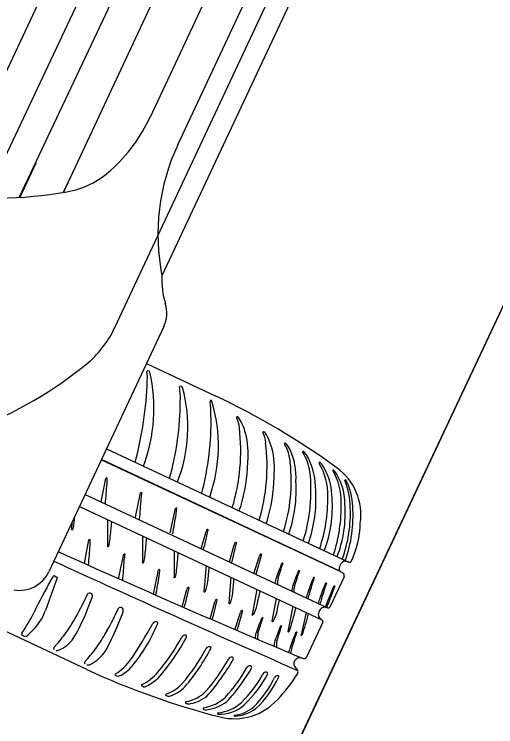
# Model space of a CAD drawing. Extents: x 14104283 to 14129344, y 8637090 to 8673339.
# Drawn here: x 14118395.98 to 14118400.96, y 8668238.74 to 8668246.12 of the extents above; entities that cross this region are included whole.
import ezdxf

# ---------------------------------------------------------------- set-up
doc = ezdxf.new("R2010")
doc.units = 0
for name, color, linetype in [('Cell', 7, 'Continuous'), ('Default', 7, 'Continuous'), ('Terrain', 7, 'Continuous')]:
    doc.layers.add(name, color=color, linetype=linetype)

msp = doc.modelspace()

# ---------------------------------------------------------------- linework, layer by layer
at = {"layer": 'Cell'}
for p, q in [((14118400.8771, 8668250.6074), (14118397.5068, 8668243.4134)), ((14118396.6375, 8668244.6041), (14118396.4842, 8668244.2769)), ((14118396.2026, 8668244.5796), (14118396.0367, 8668244.2255)), ((14118397.5249, 8668242.8864), (14118396.3352, 8668240.3469)), ((14118397.3459, 8668242.5045), (14118398.0568, 8668242.1714)), ((14118397.37, 8668242.4273), (14118397.37, 8668242.4273)), ((14118397.3814, 8668242.4144), (14118397.3814, 8668242.4144)), ((14118397.7077, 8668242.2673), (14118397.7077, 8668242.2673)), ((14118397.7198, 8668242.2559), (14118397.7198, 8668242.2559)), ((14118398.0046, 8668242.1088), (14118398.0046, 8668242.1088)), ((14118398.0113, 8668242.1251), (14118398.0113, 8668242.1251)), ((14118398.0234, 8668242.1137), (14118398.0234, 8668242.1137)), ((14118396.9328, 8668241.6226), (14118399.4496, 8668240.4436)), ((14118398.8309, 8668241.6171), (14118398.8309, 8668241.6171)), ((14118399.0191, 8668241.5303), (14118399.0191, 8668241.5303)), ((14118399.1891, 8668241.4169), (14118399.1891, 8668241.4169)), ((14118396.8788, 8668241.0716), (14118396.9249, 8668241.3151)), ((14118396.7112, 8668241.1497), (14118399.2212, 8668239.9738)), ((14118397.2315, 8668240.9128), (14118397.2855, 8668241.1649)), ((14118396.6528, 8668241.0249), (14118399.163, 8668239.8489)), ((14118397.5924, 8668240.7525), (14118397.6463, 8668241.0046)), ((14118396.5721, 8668240.8526), (14118396.5718, 8668240.7878)), ((14118396.9444, 8668240.8883), (14118396.9435, 8668240.6137)), ((14118397.9126, 8668240.5869), (14118397.9627, 8668240.7653)), ((14118397.9831, 8668240.7833), (14118397.943, 8668240.6086)), ((14118396.7283, 8668239.3355), (14118393.7567, 8668240.7276)), ((14118396.7041, 8668240.4353), (14118396.7501, 8668240.6788)), ((14118397.3057, 8668240.719), (14118397.3048, 8668240.4444)), ((14118398.819, 8668240.739), (14118398.819, 8668240.739)), ((14118398.2042, 8668240.4498), (14118398.2544, 8668240.6283)), ((14118399.023, 8668240.6434), (14118399.023, 8668240.6434)), ((14118397.0567, 8668240.2765), (14118397.1107, 8668240.5286)), ((14118397.6332, 8668240.5656), (14118397.6322, 8668240.291)), ((14118399.1875, 8668240.5664), (14118399.1875, 8668240.5664)), ((14118398.4586, 8668240.3304), (14118398.515, 8668240.5091)), ((14118399.3203, 8668240.5041), (14118399.3203, 8668240.5041)), ((14118399.4038, 8668240.465), (14118399.4038, 8668240.465)), ((14118397.9627, 8668240.4112), (14118397.9415, 8668240.1434)), ((14118399.4496, 8668240.4436), (14118399.4496, 8668240.4436)), ((14118397.4176, 8668240.1162), (14118397.4716, 8668240.3683)), ((14118399.3427, 8668240.3577), (14118399.3427, 8668240.3577)), ((14118396.4229, 8668240.2862), (14118396.3007, 8668239.9474)), ((14118396.3925, 8668240.3058), (14118396.4115, 8668240.2957)), ((14118396.4118, 8668240.2956), (14118396.4206, 8668240.2913)), ((14118398.2205, 8668240.2905), (14118398.1993, 8668240.0227)), ((14118399.3919, 8668240.2944), (14118399.2447, 8668239.9801)), ((14118397.7141, 8668239.9855), (14118397.7642, 8668240.164)), ((14118397.7846, 8668240.182), (14118397.7445, 8668240.0073)), ((14118398.49, 8668240.1642), (14118398.4403, 8668239.9045)), ((14118399.1982, 8668239.9846), (14118399.2866, 8668240.1983)), ((14118396.74, 8668240.1233), (14118396.74, 8668240.1233)), ((14118396.788, 8668240.1088), (14118396.788, 8668240.1088)), ((14118398.85, 8668240.1477), (14118398.85, 8668240.1477)), ((14118396.7373, 8668239.9609), (14118396.7822, 8668240.0735)), ((14118398.004, 8668239.8593), (14118398.0542, 8668240.0378)), ((14118398.0745, 8668240.0558), (14118398.0344, 8668239.8811)), ((14118398.6901, 8668240.0705), (14118398.6456, 8668239.8376)), ((14118398.9993, 8668240.0778), (14118398.9993, 8668240.0778)), ((14118399.123, 8668240.0198), (14118399.123, 8668240.0198)), ((14118397.0588, 8668239.9739), (14118397.0588, 8668239.9739)), ((14118397.1067, 8668239.9594), (14118397.1067, 8668239.9594)), ((14118398.3393, 8668239.9446), (14118398.2929, 8668239.7697)), ((14118398.8601, 8668239.9908), (14118398.8105, 8668239.7311)), ((14118398.8924, 8668239.9757), (14118398.8924, 8668239.9757)), ((14118399.175, 8668239.9783), (14118399.175, 8668239.9783)), ((14118397.0561, 8668239.8116), (14118397.101, 8668239.9241)), ((14118398.2625, 8668239.7479), (14118398.3189, 8668239.9266)), ((14118398.9983, 8668239.9261), (14118398.9475, 8668239.6941)), ((14118399.1298, 8668239.8817), (14118399.1298, 8668239.8817)), ((14118399.173, 8668239.827), (14118399.0033, 8668239.4648)), ((14118396.0869, 8668239.6775), (14118396.0609, 8668239.6892)), ((14118398.4725, 8668239.6579), (14118398.4725, 8668239.6579)), ((14118396.4204, 8668239.6005), (14118396.3861, 8668239.5622)), ((14118398.6673, 8668239.5752), (14118398.6673, 8668239.5752)), ((14118398.8174, 8668239.5117), (14118398.8174, 8668239.5117)), ((14118396.7392, 8668239.4512), (14118396.7049, 8668239.4128)), ((14118398.879, 8668239.3715), (14118398.9104, 8668239.3265)), ((14118397.039, 8668239.2685), (14118397.0265, 8668239.2736)), ((14118397.3129, 8668239.1578), (14118397.3004, 8668239.1629)), ((14118397.5627, 8668239.0594), (14118397.5502, 8668239.0646)), ((14118397.7679, 8668238.9805), (14118397.7554, 8668238.9857)), ((14118397.9393, 8668238.9214), (14118397.9393, 8668238.9214))]:
    msp.add_line(p, q, dxfattribs=at)
for points in [[(14118402.1924, 8668258.9788), (14118398.7397, 8668251.6088), (14118395.2869, 8668244.2387)], [(14118395.6799, 8668244.2164), (14118399.0841, 8668251.4474), (14118402.4611, 8668258.6912)], [(14118397.0186, 8668242.8782), (14118400.6824, 8668250.6987), (14118404.3462, 8668258.5192)], [(14118396.0293, 8668244.2251), (14118399.3763, 8668251.3106), (14118402.6781, 8668258.4172)], [(14118396.4857, 8668244.2771), (14118399.7028, 8668251.1576), (14118402.9302, 8668258.0332)], [(14118397.3863, 8668245.0601), (14118400.1457, 8668250.9501), (14118402.905, 8668256.8401)], [(14118397.6714, 8668244.771), (14118400.4906, 8668250.7885), (14118403.3097, 8668256.806)], [(14118396.8791, 8668241.5081), (14118399.3427, 8668240.3577), (14118396.8805, 8668241.511)], [(14118399.2853, 8668241.4019), (14118399.2853, 8668241.4019), (14118399.2853, 8668241.4019)], [(14118399.4104, 8668241.2987), (14118399.4104, 8668241.2987), (14118399.4104, 8668241.2987)], [(14118398.2747, 8668240.6463), (14118398.2274, 8668240.4394), (14118398.2274, 8668240.4394)], [(14118398.5354, 8668240.5271), (14118398.4795, 8668240.3213), (14118398.4795, 8668240.3213)], [(14118399.139, 8668239.9476), (14118399.1347, 8668239.9383), (14118399.1303, 8668239.9289)], [(14118398.0844, 8668238.8731), (14118398.0844, 8668238.8731), (14118398.0844, 8668238.8731)], [(14118398.258, 8668238.8528), (14118398.258, 8668238.8528), (14118398.258, 8668238.8528)]]:
    msp.add_lwpolyline(points, dxfattribs=at)
for centre, radius, start, end in [((14118395.8, 8668245.8032), 1.7517, 312.2275, 334.89759), ((14118399.6552, 8668243.8416), 2.1907, 154.89759, 191.27376), ((14118396.3647, 8668245.1811), 0.9115, 279.8359, 312.2275), ((14118395.7418, 8668248.774), 4.558, 262.26529, 279.8359), ((14118398.3199, 8668243.366), 0.8144, 176.66709, 197.13512), ((14118397.223, 8668243.0278), 0.3333, 334.89759, 17.13512), ((14118396.0192, 8668243.3463), 1.1036, 311.40518, 334.89759), ((14118394.0214, 8668245.8271), 4.288, 290.95197, 309.50417), ((14118395.711, 8668242.0386), 1.7122, 339.64512, 12.68113), ((14118397.3601, 8668242.419), 0.00986, 89.51829, 191.4245), ((14118397.0511, 8668242.3566), 0.3054, 354.62987, 11.4245), ((14118397.3599, 8668242.3969), 0.032, 71.66152, 89.51829), ((14118397.3585, 8668242.4056), 0.0246, 21.17378, 62.15382), ((14118393.5367, 8668242.4641), 3.8209, 345.13026, 357.95881), ((14118396.2151, 8668241.8458), 1.5596, 338.66162, 15.24509), ((14118397.697, 8668242.2594), 0.00986, 83.96247, 191.4616), ((14118397.1706, 8668242.1527), 0.5273, 356.11126, 11.4616), ((14118397.692, 8668242.2124), 0.0571, 74.03628, 83.96247), ((14118397.7042, 8668242.2514), 0.0163, 15.86944, 77.28809), ((14118394.6668, 8668235.0137), 7.9199, 54.03551, 64.65673), ((14118394.7745, 8668242.1156), 2.9221, 344.13815, 0.026), ((14118396.4919, 8668241.6522), 1.5995, 340.65057, 16.77019), ((14118398.0206, 8668242.1118), 0.0163, 124.94678, 190.52932), ((14118396.7066, 8668241.9523), 1.3074, 0.69872, 6.87414), ((14118398.0077, 8668242.1092), 0.0163, 15.86944, 77.28809), ((14118395.0535, 8668241.9082), 2.9611, 345.37905, 1.16192), ((14118398.2863, 8668241.9457), 0.00765, 65.4326, 207.38163), ((14118398.0512, 8668241.8239), 0.2571, 3.00554, 27.38163), ((14118398.2727, 8668241.9158), 0.0405, 30.96813, 65.4326), ((14118397.8062, 8668241.6358), 0.5846, 14.67251, 30.96813), ((14118396.3155, 8668241.5994), 2.0066, 343.00273, 6.81087), ((14118397.556, 8668241.5703), 0.8432, 353.96495, 14.67251), ((14118398.5586, 8668241.7916), 0.00765, 65.4326, 207.38163), ((14118398.3235, 8668241.6698), 0.2571, 3.00554, 27.38163), ((14118398.5449, 8668241.7617), 0.0405, 30.96813, 65.4326), ((14118398.0784, 8668241.4817), 0.5846, 14.67251, 30.96813), ((14118396.601, 8668241.4431), 1.9937, 343.64971, 6.92091), ((14118398.7825, 8668241.6742), 0.00765, 65.4326, 207.38163), ((14118398.3841, 8668241.4444), 0.4522, 4.34804, 30.02204), ((14118398.5838, 8668241.4905), 0.2777, 27.12368, 43.36601), ((14118394.5321, 8668242.418), 2.5294, 341.66969, 341.73482), ((14118397.8282, 8668241.4162), 0.8432, 353.96495, 14.67251), ((14118398.1957, 8668241.3242), 0.6995, 356.68497, 24.749), ((14118398.9706, 8668241.5874), 0.00765, 65.4326, 207.38163), ((14118398.5307, 8668241.307), 0.514, 8.51586, 32.59027), ((14118398.7719, 8668241.4037), 0.2777, 27.12368, 43.36601), ((14118398.3495, 8668241.1955), 0.7486, 359.43854, 26.563), ((14118396.6571, 8668241.5225), 1.7379, 343.34151, 358.65358), ((14118397.0617, 8668241.2892), 1.7834, 342.86754, 6.10002), ((14118399.1407, 8668241.4741), 0.00765, 65.4326, 207.38163), ((14118398.5998, 8668241.1479), 0.624, 358.00932, 31.13455), ((14118398.942, 8668241.2903), 0.2777, 27.12368, 43.36601), ((14118398.6519, 8668241.1164), 0.6156, 359.29393, 29.22026), ((14118398.9655, 8668240.938), 0.6003, 351.63919, 54.03551), ((14118397.2658, 8668241.1936), 1.7834, 342.86754, 6.10002), ((14118399.2807, 8668241.3985), 0.00572, 36.87907, 203.06227), ((14118398.7152, 8668241.0732), 0.6468, 358.95587, 29.97164), ((14118398.8084, 8668241.0513), 0.5919, 359.54364, 36.32543), ((14118396.9314, 8668241.314), 0.00664, 3.72939, 170.23221), ((14118396.6425, 8668241.2879), 0.2967, 354.45898, 5.12379), ((14118396.9293, 8668241.3684), 1.7379, 343.34151, 358.65358), ((14118397.5131, 8668241.1965), 1.3836, 340.69279, 3.61658), ((14118399.4058, 8668241.2953), 0.00572, 36.87907, 203.06227), ((14118398.686, 8668241.0067), 0.7698, 0.54569, 21.83695), ((14118398.8593, 8668241.0106), 0.6219, 1.10234, 27.59609), ((14118387.7002, 8668241.8897), 9.2591, 354.81173, 356.09607), ((14118397.292, 8668241.1638), 0.00664, 3.72939, 170.23221), ((14118396.9339, 8668241.1755), 0.3649, 348.61204, 358.2283), ((14118397.7172, 8668241.1009), 1.3836, 340.69279, 3.61658), ((14118397.6127, 8668241.1027), 1.6108, 341.39998, 0.83813), ((14118388.054, 8668241.7338), 9.2591, 354.79228, 356.09607), ((14118398.0122, 8668241.0168), 1.2586, 339.03262, 4.19569), ((14118397.7863, 8668241.0214), 1.576, 341.54381, 1.45488), ((14118398.1451, 8668240.9545), 1.2586, 339.03262, 4.19569), ((14118397.6529, 8668241.0035), 0.00664, 3.72939, 170.23221), ((14118397.2948, 8668241.0152), 0.3649, 348.61204, 358.2283), ((14118395.7813, 8668241.8679), 2.6772, 340.60831, 341.63116), ((14118398.1063, 8668240.9496), 1.351, 339.63869, 2.73356), ((14118398.1387, 8668240.9244), 1.3459, 340.04536, 4.18557), ((14118387.3908, 8668241.8402), 9.2591, 353.93616, 354.30413), ((14118394.0575, 8668241.4558), 3.6314, 348.64863, 351.88447), ((14118396.0224, 8668240.9233), 0.579, 346.30285, 353.93616), ((14118387.7625, 8668241.6661), 9.2591, 353.93616, 355.05666), ((14118396.0535, 8668241.7139), 2.6772, 341.12519, 341.63116), ((14118398.556, 8668240.876), 1.0038, 335.10352, 358.55813), ((14118396.5785, 8668240.7878), 0.00664, 179.80002, 346.30285), ((14118398.5075, 8668240.5648), 0.5805, 157.51064, 159.78835), ((14118397.977, 8668240.7846), 0.00625, 347.78152, 159.57588), ((14118396.7567, 8668240.6777), 0.00664, 3.72939, 170.23221), ((14118396.4678, 8668240.6516), 0.2967, 354.45898, 5.12379), ((14118396.3941, 8668240.7492), 0.579, 346.30285, 353.93616), ((14118388.1238, 8668241.4969), 9.2591, 353.93616, 355.05666), ((14118387.5255, 8668241.2533), 9.2591, 354.81173, 356.09607), ((14118396.9501, 8668240.6137), 0.00664, 179.80002, 346.30285), ((14118397.7402, 8668240.6538), 0.2078, 338.50854, 347.42865), ((14118398.7991, 8668240.4277), 0.5805, 157.51064, 159.78835), ((14118398.2686, 8668240.6476), 0.00625, 347.78152, 159.57588), ((14118444.2288, 8668346.4411), 116.1721, 245.705975, 247.066081), ((14118397.1172, 8668240.5275), 0.00664, 3.72939, 170.23221), ((14118388.4512, 8668241.3435), 9.2591, 353.93616, 355.05666), ((14118399.0598, 8668240.3085), 0.5805, 157.51064, 159.78835), ((14118398.5293, 8668240.5284), 0.00625, 347.78152, 159.57588), ((14118471.0945, 8668403.7226), 179.5456, 245.411906, 246.294373), ((14118387.8792, 8668241.0975), 9.2591, 354.79228, 356.09607), ((14118396.7592, 8668240.5392), 0.3649, 348.61204, 358.2283), ((14118396.7554, 8668240.5799), 0.579, 346.30285, 353.93616), ((14118399.4361, 8668240.3748), 0.0949, 121.15858, 190.38665), ((14118399.3929, 8668240.3225), 0.1337, 64.91545, 92.53157), ((14118397.3114, 8668240.4444), 0.00664, 179.80002, 346.30285), ((14118388.7714, 8668241.1935), 9.2591, 354.14532, 355.05666), ((14118401.2779, 8668239.3835), 2.7402, 157.37234, 160.8407), ((14118386.6183, 8668244.1458), 12.6938, 342.25584, 342.99805), ((14118398.7529, 8668240.4357), 0.00474, 339.76307, 154.07602), ((14118399.4509, 8668240.4607), 0.0171, 265.51883, 334.98709), ((14118396.0333, 8668240.4884), 0.3333, 260.37001, 334.89759), ((14118396.3883, 8668240.2996), 0.00755, 55.45509, 149.15916), ((14118397.4781, 8668240.3671), 0.00664, 3.72939, 170.23221), ((14118397.12, 8668240.3788), 0.3649, 348.61204, 358.2283), ((14118397.0828, 8668240.4265), 0.579, 346.30285, 353.93616), ((14118401.4498, 8668239.3062), 2.7402, 157.37234, 160.8407), ((14118386.7902, 8668244.0685), 12.6938, 342.25584, 342.99805), ((14118398.9248, 8668240.3584), 0.00474, 339.76307, 154.07602), ((14118398.8206, 8668239.5398), 0.9704, 54.80341, 57.44692), ((14118399.3612, 8668240.3058), 0.0328, 339.6471, 55.17762), ((14118401.6003, 8668237.2779), 6.0324, 150.28434, 153.99444), ((14118398.1708, 8668239.2352), 2.0837, 149.15916, 150.28434), ((14118396.4187, 8668240.2874), 0.00438, 344.88989, 64.084), ((14118393.8828, 8668240.8194), 3.6314, 348.64863, 351.88447), ((14118397.6389, 8668240.291), 0.00664, 179.80002, 346.30285), ((14118397.6143, 8668240.2867), 0.3698, 336.94319, 354.14631), ((14118389.0292, 8668241.0727), 9.2591, 354.14532, 355.05666), ((14118399.0453, 8668240.1609), 0.3761, 161.08723, 169.49862), ((14118398.8866, 8668240.2351), 0.1833, 166.75171, 186.014), ((14118401.6042, 8668239.2343), 2.7402, 157.37234, 160.8407), ((14118386.9447, 8668243.9966), 12.6938, 342.25584, 342.99805), ((14118399.0792, 8668240.2865), 0.00474, 339.76307, 154.07602), ((14118398.309, 8668239.9634), 0.5805, 157.51064, 159.78835), ((14118397.7785, 8668240.1833), 0.00625, 347.78152, 159.57588), ((14118399.0715, 8668240.1343), 0.2218, 161.28123, 176.55092), ((14118399.0336, 8668240.1496), 0.1615, 161.87637, 184.42749), ((14118401.7296, 8668239.1756), 2.7402, 157.37234, 160.8407), ((14118387.0701, 8668243.9378), 12.6938, 342.25584, 342.99805), ((14118399.2047, 8668240.2277), 0.00474, 339.76307, 154.07602), ((14118325.1274, 8668268.2354), 79.2933, 339.122047, 339.289874), ((14118399.2918, 8668240.1964), 0.00559, 336.26715, 159.09123), ((14118393.2431, 8668241.7528), 3.8579, 331.04809, 335.01419), ((14118396.7567, 8668240.0922), 0.0353, 28.00116, 118.32122), ((14118396.6661, 8668240.1104), 0.1218, 342.37474, 359.24191), ((14118397.9482, 8668240.1434), 0.00664, 179.80002, 346.30285), ((14118397.8721, 8668240.1659), 0.3698, 336.94319, 354.14631), ((14118389.4412, 8668241.956), 9.2591, 347.83504, 348.74637), ((14118402.8132, 8668238.984), 3.9676, 163.15611, 163.99762), ((14118399.52, 8668239.9539), 0.5157, 160.27443, 167.06856), ((14118398.5989, 8668239.8372), 0.5805, 157.51064, 159.78835), ((14118398.0684, 8668240.0571), 0.00625, 347.78152, 159.57588), ((14118398.206, 8668240.0227), 0.00664, 179.80002, 346.30285), ((14118389.6464, 8668241.8891), 9.2591, 347.83504, 348.57751), ((14118400.0327, 8668239.7494), 0.9491, 159.94137, 163.44423), ((14118400.7113, 8668239.5097), 1.6491, 160.1684, 162.27998), ((14118395.7801, 8668240.1352), 0.5535, 320.69185, 340.16681), ((14118394.3679, 8668240.907), 2.5513, 331.9414, 338.23242), ((14118393.5619, 8668241.6035), 3.8579, 331.04809, 335.01419), ((14118397.0755, 8668239.9428), 0.0353, 28.00116, 118.32122), ((14118396.9849, 8668239.961), 0.1218, 342.37474, 359.24191), ((14118397.5417, 8668240.0525), 0.2078, 338.50854, 347.42865), ((14118398.8637, 8668239.726), 0.5805, 157.51064, 159.78835), ((14118398.3332, 8668239.9459), 0.00625, 347.78152, 159.57588), ((14118398.1308, 8668240.0828), 0.3698, 330.63291, 347.83602), ((14118398.3361, 8668240.0159), 0.3698, 330.63291, 347.83602), ((14118396.6625, 8668240.4645), 2.2829, 341.17905, 347.63548), ((14118399.1895, 8668239.9249), 0.0553, 105.16298, 155.75408), ((14118399.1911, 8668239.9035), 0.0765, 66.60732, 102.16466), ((14118399.2291, 8668239.9913), 0.0192, 246.60732, 324.19907), ((14118394.5644, 8668240.7103), 1.7961, 326.20716, 333.99444), ((14118395.0204, 8668240.7696), 1.8268, 325.47033, 331.04809), ((14118397.8316, 8668239.9263), 0.2078, 338.50854, 347.42865), ((14118398.4469, 8668239.9037), 0.00664, 173.48973, 339.99256), ((14118401.0703, 8668238.8173), 2.7402, 157.37234, 160.8407), ((14118386.4108, 8668243.5796), 12.6938, 342.25584, 342.99805), ((14118398.5454, 8668239.8695), 0.00474, 339.76307, 154.07602), ((14118397.1262, 8668240.3543), 1.9481, 340.10668, 346.94037), ((14118399.18, 8668239.9047), 0.0553, 154.0411, 204.6322), ((14118399.1975, 8668239.9172), 0.0765, 207.63051, 243.18785), ((14118394.6867, 8668240.7577), 2.5513, 331.9414, 338.23242), ((14118393.3438, 8668242.0558), 4.6461, 325.73289, 331.1218), ((14118395.9283, 8668240.4337), 1.6553, 320.08091, 338.00087), ((14118397.4447, 8668239.794), 0.0372, 81.84271, 151.1218), ((14118397.4478, 8668239.8155), 0.0155, 352.95181, 81.84271), ((14118398.6522, 8668239.8368), 0.00664, 173.48973, 339.99256), ((14118398.7402, 8668239.7868), 0.00474, 339.76307, 154.07602), ((14118399.1543, 8668239.8317), 0.0192, 345.5961, 63.18785), ((14118395.6837, 8668240.2141), 0.6781, 307.71807, 320.69185), ((14118395.4188, 8668240.4955), 1.3432, 318.21621, 325.47033), ((14118395.3392, 8668240.6203), 1.8268, 325.47033, 331.04809), ((14118398.0901, 8668239.8149), 0.2078, 338.50854, 347.42865), ((14118398.5868, 8668239.6697), 0.1149, 155.86854, 185.88527), ((14118401.2652, 8668238.7346), 2.7402, 157.37234, 160.8407), ((14118386.6057, 8668243.4968), 12.6938, 342.25584, 342.99805), ((14118398.8171, 8668239.7303), 0.00664, 173.48973, 339.99256), ((14118401.4222, 8668238.6683), 2.7402, 157.37234, 160.8407), ((14118386.7627, 8668243.4306), 12.6938, 342.25584, 342.99805), ((14118398.8973, 8668239.7205), 0.00474, 339.76307, 154.07602), ((14118396.0694, 8668239.7021), 0.0154, 142.98691, 236.86187), ((14118396.0924, 8668239.6896), 0.0133, 245.45161, 296.99507), ((14118396.2544, 8668239.9015), 0.4136, 310.0553, 331.9414), ((14118395.8979, 8668240.6337), 2.0525, 319.76615, 332.0567), ((14118395.7682, 8668240.7386), 2.2605, 318.67362, 331.88892), ((14118397.7437, 8668239.6539), 0.0372, 81.84271, 151.1218), ((14118397.7468, 8668239.6754), 0.0155, 352.95181, 81.84271), ((14118398.6791, 8668239.6689), 0.1833, 166.75171, 186.7399), ((14118398.9531, 8668239.6942), 0.00566, 181.74052, 329.86231), ((14118396.3251, 8668239.8174), 0.3036, 291.557, 310.0553), ((14118395.7376, 8668240.3461), 1.3432, 318.21621, 325.47033), ((14118397.9964, 8668239.5355), 0.0372, 81.84271, 151.1218), ((14118397.9994, 8668239.557), 0.0155, 352.95181, 81.84271), ((14118398.7816, 8668239.587), 0.1149, 155.86854, 185.88527), ((14118398.8739, 8668239.5862), 0.1833, 166.75171, 186.7399), ((14118396.4005, 8668239.555), 0.0161, 153.45834, 225.25511), ((14118396.4224, 8668239.5711), 0.0388, 252.92123, 291.557), ((14118396.5732, 8668239.7521), 0.4136, 310.0553, 331.9414), ((14118396.1506, 8668240.5153), 2.0525, 319.76615, 332.0567), ((14118396.0209, 8668240.6203), 2.2605, 319.76622, 331.88892), ((14118402.6313, 8668238.418), 3.9676, 163.15611, 163.99762), ((14118399.6518, 8668239.3374), 0.8301, 164.30663, 168.49854), ((14118396.6439, 8668239.668), 0.3036, 291.557, 310.0553), ((14118396.7671, 8668239.7235), 0.5038, 300.8771, 325.73289), ((14118396.3931, 8668240.4597), 2.0697, 319.29492, 330.62291), ((14118396.2636, 8668240.5654), 2.2781, 319.40961, 330.5693), ((14118398.2293, 8668239.4264), 0.0372, 81.84271, 151.1218), ((14118398.2323, 8668239.4479), 0.0155, 352.95181, 81.84271), ((14118398.9167, 8668239.3978), 0.0459, 143.24512, 214.89985), ((14118398.9751, 8668239.3541), 0.1189, 126.09935, 143.24512), ((14118398.9302, 8668239.4158), 0.0426, 89.61313, 126.09935), ((14118398.93, 8668239.3865), 0.0719, 65.25077, 89.61313), ((14118398.9748, 8668239.4811), 0.0328, 243.31806, 330.14807), ((14118396.7193, 8668239.4056), 0.0161, 153.45834, 225.25511), ((14118396.7412, 8668239.4217), 0.0388, 252.92123, 291.557), ((14118396.9031, 8668239.6181), 0.3844, 294.82498, 320.08091), ((14118396.8623, 8668240.2268), 1.7559, 317.94534, 330.24488), ((14118396.7379, 8668240.3298), 1.9584, 318.18216, 330.2189), ((14118398.4193, 8668239.3374), 0.0372, 81.84271, 151.1218), ((14118398.4223, 8668239.3589), 0.0155, 352.95181, 81.84271), ((14118400.058, 8668246.5214), 7.9199, 245.13844, 255.75966), ((14118397.0307, 8668239.2826), 0.00986, 120.8771, 247.69876), ((14118397.1035, 8668239.6051), 0.4679, 294.76786, 320.56543), ((14118397.4396, 8668239.8946), 1.2662, 314.64266, 331.43604), ((14118397.4704, 8668239.8979), 1.2847, 313.67357, 331.79971), ((14118398.5843, 8668239.2712), 0.0372, 81.84271, 151.1218), ((14118398.5873, 8668239.2927), 0.0155, 352.95181, 81.84271), ((14118397.518, 8668240.1557), 1.6383, 316.41681, 328.27705), ((14118398.8862, 8668239.3096), 0.0296, 328.9118, 34.89985), ((14118397.0509, 8668239.2986), 0.0323, 248.40211, 294.82498), ((14118397.0526, 8668239.7125), 0.6233, 297.91996, 311.52932), ((14118397.681, 8668239.7275), 1.0991, 315.02698, 334.43936), ((14118397.8046, 8668239.6714), 0.9998, 312.37809, 335.62811), ((14118398.7051, 8668239.2353), 0.0372, 86.5995, 151.1218), ((14118398.7059, 8668239.2625), 0.0101, 338.75955, 81.80798), ((14118397.3046, 8668239.1718), 0.00986, 120.8771, 247.69876), ((14118397.3212, 8668239.2184), 0.0612, 262.16606, 292.28056), ((14118397.4091, 8668239.4864), 0.428, 289.12199, 316.09869), ((14118397.4849, 8668239.4042), 0.3578, 287.79921, 317.01616), ((14118397.5544, 8668239.0735), 0.00986, 120.8771, 247.69876), ((14118397.571, 8668239.1201), 0.0612, 262.16606, 292.28056), ((14118397.691, 8668239.3817), 0.3839, 279.52353, 314.92901), ((14118397.7473, 8668239.3212), 0.3425, 279.24727, 315.9721), ((14118397.7596, 8668238.9946), 0.00986, 120.8771, 247.69876), ((14118397.7765, 8668239.0935), 0.1133, 265.6357, 283.16642), ((14118397.861, 8668239.3849), 0.4525, 279.79204, 312.38404), ((14118397.9499, 8668239.2751), 0.3527, 278.40525, 314.58946), ((14118398.0429, 8668239.3167), 0.4318, 275.93613, 311.56405), ((14118398.2575, 8668239.4268), 0.6003, 255.75966, 318.15599), ((14118397.943, 8668238.9305), 0.00986, 120.8771, 247.69876), ((14118397.962, 8668239.0314), 0.1124, 258.35409, 290.54249), ((14118398.1075, 8668239.2454), 0.373, 266.44232, 312.10262), ((14118398.2072, 8668239.2494), 0.3904, 277.44288, 310.07487), ((14118398.2481, 8668239.2241), 0.3713, 271.52767, 308.35203), ((14118398.0884, 8668238.8796), 0.00766, 96.71845, 238.06499), ((14118398.2594, 8668238.8576), 0.00498, 108.614, 253.289)]:
    msp.add_arc(centre, radius, start, end, dxfattribs=at)
at = {"layer": 'Default'}
msp.add_lwpolyline([(14118393.5678, 8668227.2007), (14118413.9812, 8668270.6543), (14118416.9693, 8668269.1769), (14118396.5559, 8668225.7234)], close=True, dxfattribs=at)
at = {"layer": 'Terrain'}
msp.add_line((14118382.7487, 8668204.1703), (14118455.1823, 8668358.358), dxfattribs=at)

doc.saveas('drawing.dxf')
